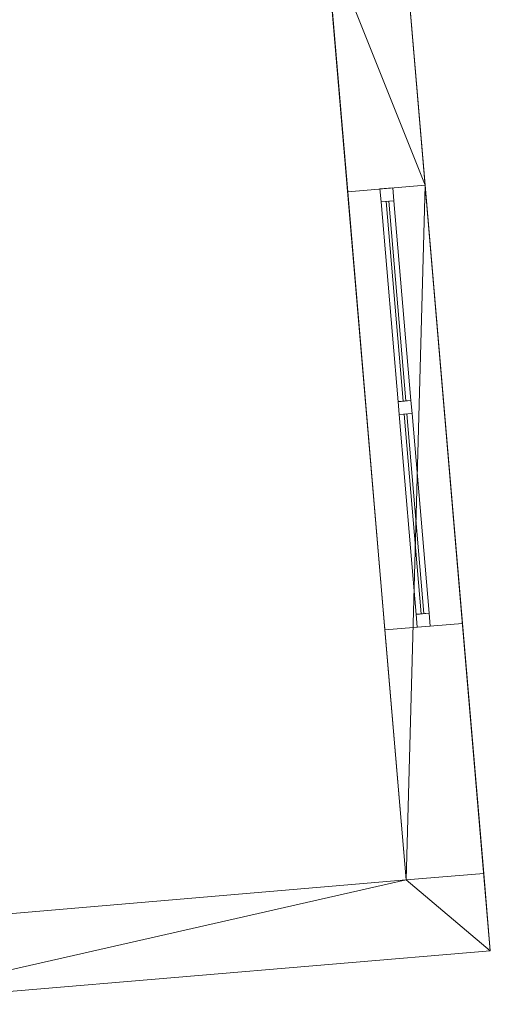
# Model space of a CAD drawing. Header units: millimetres. Extents: x -430348 to -225823, y -86243 to 5084.
# Tile 258 of 656: x -418227 to -416410, y -39723 to -35917. Entities that reach past the tile are written whole.
import ezdxf

# ---------------------------------------------------------------- set-up
doc = ezdxf.new("R2010")
doc.units = ezdxf.units.MM
for name, color, linetype, lineweight in [('A-GLAZ-CURT', 52, 'Continuous', 9), ('A-GLAZ-CWMG', 51, 'Continuous', 9), ('A-ROOF', 132, 'Continuous', 9), ('A-WALL', 113, 'Continuous', 9)]:
    doc.layers.add(name, color=color, linetype=linetype, lineweight=lineweight)

# ---------------------------------------------------------------- blocks, each defined once
blk = doc.blocks.new('System Panel - Door-497948-_3D_ Copy 1')
at = {"layer": 'A-GLAZ-CURT'}
mesh = blk.add_polyface(dxfattribs=at)
corners = [(-387.5, 5), (-387.5, 5, 2127.7), (387.5, 5, 2127.7), (387.5, 5)]
mesh.append_faces([[corners[k] for k in face] for face in [(1, 2, 3, 0)]])
mesh = blk.add_polyface(dxfattribs=at)
corners = [(387.5, -5), (-387.5, -5), (-387.5, 5), (387.5, 5)]
mesh.append_faces([[corners[k] for k in face] for face in [(0, 1, 2, 3)]])
mesh = blk.add_polyface(dxfattribs=at)
corners = [(-387.5, -5, 2127.7), (387.5, -5, 2127.7), (387.5, 5, 2127.7), (-387.5, 5, 2127.7)]
mesh.append_faces([[corners[k] for k in face] for face in [(0, 1, 2, 3)]])
mesh = blk.add_polyface(dxfattribs=at)
corners = [(-387.5, -5), (-387.5, -5, 2127.7), (-387.5, 5, 2127.7), (-387.5, 5)]
mesh.append_faces([[corners[k] for k in face] for face in [(0, 1, 2, 3)]])
mesh = blk.add_polyface(dxfattribs=at)
corners = [(387.5, -5, 2127.7), (387.5, -5), (387.5, 5), (387.5, 5, 2127.7)]
mesh.append_faces([[corners[k] for k in face] for face in [(0, 1, 2, 3)]])
mesh = blk.add_polyface(dxfattribs=at)
corners = [(-387.5, -5), (387.5, -5), (387.5, -5, 2127.7), (-387.5, -5, 2127.7)]
mesh.append_faces([[corners[k] for k in face] for face in [(3, 0, 1, 2)]])
blk = doc.blocks.new('Rectangular Mullion - 50mm x 50mm-497949-_3D_ Copy 1')
at = {"layer": 'A-GLAZ-CWMG'}
mesh = blk.add_polyface(dxfattribs=at)
corners = [(0, 25), (-50, 25), (-50, -25), (0, -25)]
mesh.append_faces([[corners[k] for k in face] for face in [(2, 3, 0, 1)]])
mesh = blk.add_polyface(dxfattribs=at)
corners = [(0, 25, -2227.7), (0, -25, -2227.7), (-50, -25, -2227.7), (-50, 25, -2227.7)]
mesh.append_faces([[corners[k] for k in face] for face in [(0, 1, 2, 3)]])
mesh = blk.add_polyface(dxfattribs=at)
corners = [(-50, 25), (0, 25), (0, 25, -2227.7), (-50, 25, -2227.7)]
mesh.append_faces([[corners[k] for k in face] for face in [(0, 1, 2, 3)]])
mesh = blk.add_polyface(dxfattribs=at)
corners = [(-50, -25), (-50, 25), (-50, 25, -2227.7), (-50, -25, -2227.7)]
mesh.append_faces([[corners[k] for k in face] for face in [(0, 1, 2, 3)]])
mesh = blk.add_polyface(dxfattribs=at)
corners = [(0, 25), (0, -25), (0, -25, -2227.7), (0, 25, -2227.7)]
mesh.append_faces([[corners[k] for k in face] for face in [(0, 1, 2, 3)]])
mesh = blk.add_polyface(dxfattribs=at)
corners = [(0, -25), (-50, -25), (-50, -25, -2227.7), (0, -25, -2227.7)]
mesh.append_faces([[corners[k] for k in face] for face in [(0, 1, 2, 3)]])
blk = doc.blocks.new('Rectangular Mullion - 50mm x 50mm-497871-_3D_ Copy 1')
at = {"layer": 'A-GLAZ-CWMG'}
mesh = blk.add_polyface(dxfattribs=at)
corners = [(0, 25), (-50, 25), (-50, -25), (0, -25)]
mesh.append_faces([[corners[k] for k in face] for face in [(2, 3, 0, 1)]])
mesh = blk.add_polyface(dxfattribs=at)
corners = [(0, 25, -775), (0, -25, -775), (-50, -25, -775), (-50, 25, -775)]
mesh.append_faces([[corners[k] for k in face] for face in [(0, 1, 2, 3)]])
mesh = blk.add_polyface(dxfattribs=at)
corners = [(-50, 25), (0, 25), (0, 25, -775), (-50, 25, -775)]
mesh.append_faces([[corners[k] for k in face] for face in [(0, 1, 2, 3)]])
mesh = blk.add_polyface(dxfattribs=at)
corners = [(-50, -25), (-50, 25), (-50, 25, -775), (-50, -25, -775)]
mesh.append_faces([[corners[k] for k in face] for face in [(0, 1, 2, 3)]])
mesh = blk.add_polyface(dxfattribs=at)
corners = [(0, 25), (0, -25), (0, -25, -775), (0, 25, -775)]
mesh.append_faces([[corners[k] for k in face] for face in [(0, 1, 2, 3)]])
mesh = blk.add_polyface(dxfattribs=at)
corners = [(0, -25), (-50, -25), (-50, -25, -775), (0, -25, -775)]
mesh.append_faces([[corners[k] for k in face] for face in [(0, 1, 2, 3)]])
blk = doc.blocks.new('Rectangular Mullion - 50mm x 50mm-497950-_3D_ Copy 1')
at = {"layer": 'A-GLAZ-CWMG'}
mesh = blk.add_polyface(dxfattribs=at)
corners = [(0, 25), (-50, 25), (-50, -25), (0, -25)]
mesh.append_faces([[corners[k] for k in face] for face in [(2, 3, 0, 1)]])
mesh = blk.add_polyface(dxfattribs=at)
corners = [(0, 25, -2227.7), (0, -25, -2227.7), (-50, -25, -2227.7), (-50, 25, -2227.7)]
mesh.append_faces([[corners[k] for k in face] for face in [(0, 1, 2, 3)]])
mesh = blk.add_polyface(dxfattribs=at)
corners = [(-50, 25), (0, 25), (0, 25, -2227.7), (-50, 25, -2227.7)]
mesh.append_faces([[corners[k] for k in face] for face in [(0, 1, 2, 3)]])
mesh = blk.add_polyface(dxfattribs=at)
corners = [(-50, -25), (-50, 25), (-50, 25, -2227.7), (-50, -25, -2227.7)]
mesh.append_faces([[corners[k] for k in face] for face in [(0, 1, 2, 3)]])
mesh = blk.add_polyface(dxfattribs=at)
corners = [(0, 25), (0, -25), (0, -25, -2227.7), (0, 25, -2227.7)]
mesh.append_faces([[corners[k] for k in face] for face in [(0, 1, 2, 3)]])
mesh = blk.add_polyface(dxfattribs=at)
corners = [(0, -25), (-50, -25), (-50, -25, -2227.7), (0, -25, -2227.7)]
mesh.append_faces([[corners[k] for k in face] for face in [(0, 1, 2, 3)]])
blk = doc.blocks.new('Rectangular Mullion - 50mm x 50mm-430145-_3D_ Copy 1')
at = {"layer": 'A-GLAZ-CWMG'}
mesh = blk.add_polyface(dxfattribs=at)
corners = [(0, 25), (-50, 25), (-50, -25), (0, -25)]
mesh.append_faces([[corners[k] for k in face] for face in [(2, 3, 0, 1)]])
mesh = blk.add_polyface(dxfattribs=at)
corners = [(0, 25, -775), (0, -25, -775), (-50, -25, -775), (-50, 25, -775)]
mesh.append_faces([[corners[k] for k in face] for face in [(0, 1, 2, 3)]])
mesh = blk.add_polyface(dxfattribs=at)
corners = [(-50, 25), (0, 25), (0, 25, -775), (-50, 25, -775)]
mesh.append_faces([[corners[k] for k in face] for face in [(0, 1, 2, 3)]])
mesh = blk.add_polyface(dxfattribs=at)
corners = [(-50, -25), (-50, 25), (-50, 25, -775), (-50, -25, -775)]
mesh.append_faces([[corners[k] for k in face] for face in [(0, 1, 2, 3)]])
mesh = blk.add_polyface(dxfattribs=at)
corners = [(0, 25), (0, -25), (0, -25, -775), (0, 25, -775)]
mesh.append_faces([[corners[k] for k in face] for face in [(0, 1, 2, 3)]])
mesh = blk.add_polyface(dxfattribs=at)
corners = [(0, -25), (-50, -25), (-50, -25, -775), (0, -25, -775)]
mesh.append_faces([[corners[k] for k in face] for face in [(0, 1, 2, 3)]])
blk = doc.blocks.new('Rectangular Mullion - 50mm x 50mm-497947-_3D_ Copy 1')
at = {"layer": 'A-GLAZ-CWMG'}
mesh = blk.add_polyface(dxfattribs=at)
corners = [(25, 25), (-25, 25), (-25, -25), (25, -25)]
mesh.append_faces([[corners[k] for k in face] for face in [(2, 3, 0, 1)]])
mesh = blk.add_polyface(dxfattribs=at)
corners = [(25, 25, -2227.7), (25, -25, -2227.7), (-25, -25, -2227.7), (-25, 25, -2227.7)]
mesh.append_faces([[corners[k] for k in face] for face in [(0, 1, 2, 3)]])
mesh = blk.add_polyface(dxfattribs=at)
corners = [(-25, 25), (25, 25), (25, 25, -2227.7), (-25, 25, -2227.7)]
mesh.append_faces([[corners[k] for k in face] for face in [(0, 1, 2, 3)]])
mesh = blk.add_polyface(dxfattribs=at)
corners = [(-25, -25), (-25, 25), (-25, 25, -2227.7), (-25, -25, -2227.7)]
mesh.append_faces([[corners[k] for k in face] for face in [(0, 1, 2, 3)]])
mesh = blk.add_polyface(dxfattribs=at)
corners = [(25, 25), (25, -25), (25, -25, -2227.7), (25, 25, -2227.7)]
mesh.append_faces([[corners[k] for k in face] for face in [(0, 1, 2, 3)]])
mesh = blk.add_polyface(dxfattribs=at)
corners = [(25, -25), (-25, -25), (-25, -25, -2227.7), (25, -25, -2227.7)]
mesh.append_faces([[corners[k] for k in face] for face in [(0, 1, 2, 3)]])

msp = doc.modelspace()

# ---------------------------------------------------------------- block references
at = {"layer": 'A-GLAZ-CURT', "rotation": 94.86088675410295}
for p in [(-416774.2, -37005, 58782.3), (-416704.3, -37827, 58782.3)]:
    msp.add_blockref('System Panel - Door-497948-_3D_ Copy 1', p, dxfattribs=at)
at = {"layer": 'A-GLAZ-CWMG', "extrusion": (0, 0, -1), "rotation": 85.13911324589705}
for name, p in [('Rectangular Mullion - 50mm x 50mm-497950-_3D_ Copy 1', (416811.3, -36569, -58732.3)), ('Rectangular Mullion - 50mm x 50mm-497947-_3D_ Copy 1', (416739.2, -37416, -58732.3))]:
    msp.add_blockref(name, p, dxfattribs=at)
at = {"layer": 'A-GLAZ-CWMG', "extrusion": (-0.084737, 0.996403, 0), "rotation": 90}
for p in [(418410.9, 60960, -1168.3), (418410.9, 60960, -1993.3)]:
    msp.add_blockref('Rectangular Mullion - 50mm x 50mm-497871-_3D_ Copy 1', p, dxfattribs=at)
at = {"layer": 'A-GLAZ-CWMG', "extrusion": (0.084737, -0.996403, 0), "rotation": 270}
for p in [(-418410.9, 58732.3, 1943.3), (-418410.9, 58732.3, 2768.3)]:
    msp.add_blockref('Rectangular Mullion - 50mm x 50mm-430145-_3D_ Copy 1', p, dxfattribs=at)
at = {"layer": 'A-GLAZ-CWMG', "rotation": 274.860886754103}
msp.add_blockref('Rectangular Mullion - 50mm x 50mm-497949-_3D_ Copy 1', (-416667.2, -38262.9, 60960), dxfattribs=at)

# ---------------------------------------------------------------- meshes
at = {"layer": 'A-ROOF'}
mesh = msp.add_polyface(dxfattribs=at)
corners = [(-418846.4, -39722.8, 61217), (-419217.6, -35479, 61218.1), (-416771.1, -35271, 60960), (-416410.1, -39515.7, 60960)]
mesh.append_faces([[corners[k] for k in face] for face in [(2, 3, 0, 1)]])
mesh = msp.add_polyface(dxfattribs=at)
corners = [(-419217.6, -35479, 61318.6), (-418846.4, -39722.8, 61317.5), (-416410.1, -39515.7, 61060.6), (-416771.1, -35271, 61060.6)]
mesh.append_faces([[corners[k] for k in face] for face in [(1, 2, 3, 0)]])
mesh = msp.add_polyface(dxfattribs=at)
corners = [(-416771.1, -35271, 60960), (-416771.1, -35271, 61060.6), (-416410.1, -39515.7, 61060.6), (-416410.1, -39515.7, 60960)]
mesh.append_faces([[corners[k] for k in face] for face in [(1, 2, 3, 0)]])
mesh = msp.add_polyface(dxfattribs=at)
corners = [(-416410.1, -39515.7, 61060.6), (-418846.4, -39722.8, 61317.5), (-418846.4, -39722.8, 61217), (-416410.1, -39515.7, 60960)]
mesh.append_faces([[corners[k] for k in face] for face in [(0, 1, 2, 3)]])
at = {"layer": 'A-WALL'}
mesh = msp.add_polyface(dxfattribs=at)
corners = [(-416771.1, -35271, 56190.2), (-416435.6, -39216.7, 56190.2), (-416734.5, -39242.2, 56190.2), (-417044.6, -35595.3, 56190.2), (-417070, -35296.4, 56190.2)]
mesh.append_faces([[corners[k] for k in face] for face in [(3, 0, 1, 2)]], dxfattribs={"vtx0": -1})
mesh.append_faces([[corners[k] for k in face] for face in [(3, 4, 0)]], dxfattribs={"vtx2": -1})
mesh = msp.add_polyface(dxfattribs=at)
corners = [(-416771.1, -35271, 60960), (-417070, -35296.4, 60991.5), (-417044.6, -35595.3, 60991.5), (-416734.5, -39242.2, 60991.5), (-416435.6, -39216.7, 60960), (-416517.8, -38250.2, 60960), (-416661.8, -36556.3, 60960)]
mesh.append_faces([[corners[k] for k in face] for face in [(2, 6, 0, 1)]], dxfattribs={"vtx0": -1})
mesh.append_faces([[corners[k] for k in face] for face in [(6, 2, 3)]], dxfattribs={"vtx0": -1, "vtx2": -1})
mesh.append_faces([[corners[k] for k in face] for face in [(3, 4, 5, 6)]], dxfattribs={"vtx3": -1})
mesh = msp.add_polyface(dxfattribs=at)
corners = [(-416435.6, -39216.7, 56190.2), (-416771.1, -35271, 56190.2), (-416771.1, -35271, 60895.1), (-416771.1, -35271, 60960), (-416661.8, -36556.3, 60960), (-416661.8, -36556.3, 58732.3), (-416517.8, -38250.2, 58732.3), (-416517.8, -38250.2, 60960), (-416435.6, -39216.7, 60960)]
mesh.append_faces([[corners[k] for k in face] for face in [(5, 1, 2)]], dxfattribs={"vtx0": -1, "vtx2": -1})
mesh.append_faces([[corners[k] for k in face] for face in [(8, 0, 6, 7)]], dxfattribs={"vtx1": -1})
mesh.append_faces([[corners[k] for k in face] for face in [(5, 6, 0, 1)]], dxfattribs={"vtx1": -1, "vtx3": -1})
mesh.append_faces([[corners[k] for k in face] for face in [(2, 3, 4, 5)]], dxfattribs={"vtx3": -1})
mesh = msp.add_polyface(dxfattribs=at)
corners = [(-417070, -35296.4, 56190.2), (-417044.6, -35595.3, 56190.2), (-416734.5, -39242.2, 56190.2), (-416734.5, -39242.2, 60991.5), (-417044.6, -35595.3, 60991.5), (-417070, -35296.4, 60991.5), (-417070, -35296.4, 60895.1), (-416816.7, -38275.6, 60960), (-416816.7, -38275.6, 58732.3), (-416960.7, -36581.8, 58732.3), (-416960.7, -36581.8, 60960)]
mesh.append_faces([[corners[k] for k in face] for face in [(9, 0, 1), (2, 8, 9, 1), (8, 2, 3, 7)]], dxfattribs={"vtx0": -1, "vtx2": -1})
mesh.append_faces([[corners[k] for k in face] for face in [(5, 6, 4)]], dxfattribs={"vtx1": -1})
mesh.append_faces([[corners[k] for k in face] for face in [(9, 10, 4)]], dxfattribs={"vtx1": -1, "vtx2": -1})
mesh.append_faces([[corners[k] for k in face] for face in [(6, 0, 9, 4)]], dxfattribs={"vtx1": -1, "vtx2": -1, "vtx3": -1})
mesh.append_faces([[corners[k] for k in face] for face in [(10, 7, 3, 4)]], dxfattribs={"vtx1": -1, "vtx3": -1})
mesh = msp.add_polyface(dxfattribs=at)
corners = [(-416661.8, -36556.3, 60960), (-416960.7, -36581.8, 60960), (-416960.7, -36581.8, 58732.3), (-416661.8, -36556.3, 58732.3)]
mesh.append_faces([[corners[k] for k in face] for face in [(0, 1, 2, 3)]])
mesh = msp.add_polyface(dxfattribs=at)
corners = [(-416816.7, -38275.6, 58732.3), (-416517.8, -38250.2, 58732.3), (-416661.8, -36556.3, 58732.3), (-416960.7, -36581.8, 58732.3)]
mesh.append_faces([[corners[k] for k in face] for face in [(3, 0, 1, 2)]])
mesh = msp.add_polyface(dxfattribs=at)
corners = [(-416960.7, -36581.8, 60960), (-416661.8, -36556.3, 60960), (-416517.8, -38250.2, 60960), (-416816.7, -38275.6, 60960)]
mesh.append_faces([[corners[k] for k in face] for face in [(3, 0, 1, 2)]])
mesh = msp.add_polyface(dxfattribs=at)
corners = [(-416517.8, -38250.2, 58732.3), (-416816.7, -38275.6, 58732.3), (-416816.7, -38275.6, 60960), (-416517.8, -38250.2, 60960)]
mesh.append_faces([[corners[k] for k in face] for face in [(1, 2, 3, 0)]])
mesh = msp.add_polyface(dxfattribs=at)
corners = [(-418872.5, -39424, 56190.2), (-418872.5, -39424, 61217.1), (-416734.5, -39242.2, 60991.5), (-416435.6, -39216.7, 60960), (-416435.6, -39216.7, 56190.2), (-416734.5, -39242.2, 56190.2)]
mesh.append_faces([[corners[k] for k in face] for face in [(3, 4, 5, 2), (0, 1, 2, 5)]], dxfattribs={"vtx2": -1})
mesh = msp.add_polyface(dxfattribs=at)
corners = [(-416410.1, -39515.7, 56190.2), (-418846.4, -39722.8, 56190.2), (-418872.5, -39424, 56190.2), (-416734.5, -39242.2, 56190.2), (-416435.6, -39216.7, 56190.2)]
mesh.append_faces([[corners[k] for k in face] for face in [(3, 0, 1, 2)]], dxfattribs={"vtx0": -1})
mesh.append_faces([[corners[k] for k in face] for face in [(3, 4, 0)]], dxfattribs={"vtx2": -1})
mesh = msp.add_polyface(dxfattribs=at)
corners = [(-418846.4, -39722.8, 61217), (-416410.1, -39515.7, 60960), (-416435.6, -39216.7, 60960), (-416734.5, -39242.2, 60991.5), (-418872.5, -39424, 61217.1)]
mesh.append_faces([[corners[k] for k in face] for face in [(3, 0, 1, 2)]], dxfattribs={"vtx0": -1})
mesh.append_faces([[corners[k] for k in face] for face in [(3, 4, 0)]], dxfattribs={"vtx2": -1})
mesh = msp.add_polyface(dxfattribs=at)
corners = [(-416435.6, -39216.7, 56190.2), (-416435.6, -39216.7, 60960), (-416734.5, -39242.2, 60991.5), (-416734.5, -39242.2, 56190.2)]
mesh.append_faces([[corners[k] for k in face] for face in [(3, 0, 1, 2)]])
mesh = msp.add_polyface(dxfattribs=at)
corners = [(-416410.1, -39515.7, 60960), (-416410.1, -39515.7, 56190.2), (-416435.6, -39216.7, 56190.2), (-416435.6, -39216.7, 60960)]
mesh.append_faces([[corners[k] for k in face] for face in [(3, 0, 1, 2)]])
mesh = msp.add_polyface(dxfattribs=at)
corners = [(-418846.4, -39722.8, 56190.2), (-416410.1, -39515.7, 56190.2), (-416410.1, -39515.7, 60960), (-418846.4, -39722.8, 61217)]
mesh.append_faces([[corners[k] for k in face] for face in [(2, 3, 0, 1)]])

doc.saveas('drawing.dxf')
